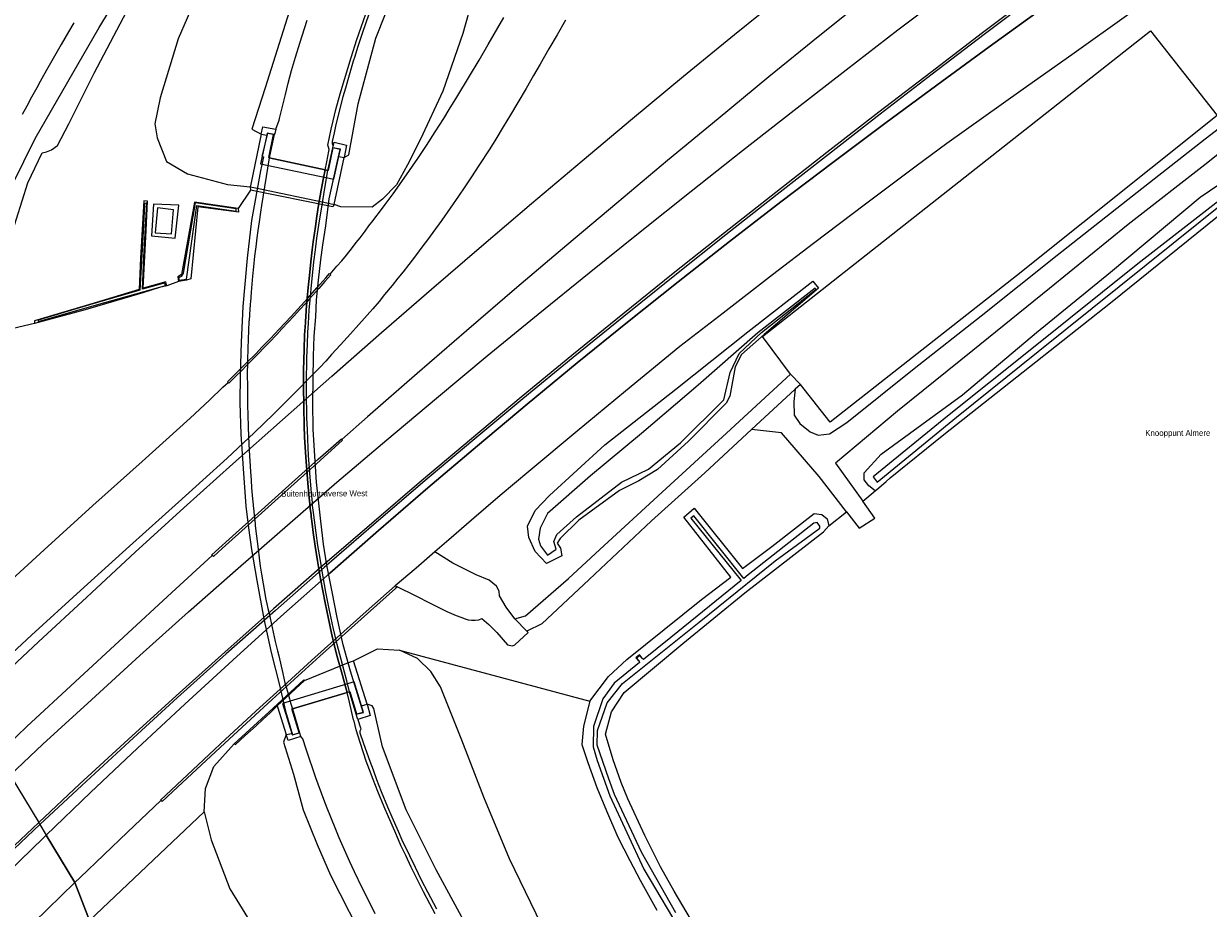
# Model space of a CAD drawing. Header units: metres. Extents: x 138165 to 154469, y 480134 to 494189.
# Tile 923 of 1056: x 148833 to 149085, y 487997 to 488185. Entities that reach past the tile are written whole.
import ezdxf

# ---------------------------------------------------------------- set-up
doc = ezdxf.new("R2010")
doc.units = ezdxf.units.M
doc.header["$LTSCALE"] = 0.001
doc.header["$MEASUREMENT"] = 0
doc.layers.add('TOP-L-topo objecten vlak', color=7, linetype='Continuous', lineweight=0)
doc.layers.add('TOP-T-topo huisnummering naamgeving', color=7, linetype='Continuous', lineweight=0)
doc.styles.add('Style-INTL_ISO', font='INTL_ISO.shx')

msp = doc.modelspace()

# ---------------------------------------------------------------- linework, layer by layer
at = {"layer": 'TOP-L-topo objecten vlak', "flags": 128}
for points in [[(149060.47, 488348.67), (149043.65, 488343.82), (149025.39, 488336.53), (149009.28, 488329.01), (148993.98, 488319.67), (148978.27, 488308.93), (148965.84, 488299.13), (148951.24, 488286.11), (148939.26, 488274.11), (148927.77, 488260.7), (148917.93, 488246.77), (148916.14, 488247.88), (148912.24, 488241.84), (148914.26, 488241.04), (148913.44, 488239.79), (148909.53, 488233.1), (148905.25, 488224.42), (148895.7, 488205.16), (148889.32, 488187.22), (148884.17, 488171.08), (148881.36, 488162.31), (148883.33, 488161.25)], [(148900.96, 488156.29), (148901.98, 488156.85), (148903.95, 488167.68), (148907.72, 488181.62), (148916.07, 488202.74), (148925.83, 488220.88), (148931.15, 488229.47), (148938.4, 488241.67), (148950.88, 488257.8), (148964.23, 488271.78), (148976.26, 488282.56), (148988.13, 488294.01), (149003.9, 488304.29), (149021.88, 488314.29), (149039.64, 488321.31)], [(149104.93, 488261.72), (149101.65, 488259.29), (149090.44, 488250.92), (149079.15, 488242.44), (149068, 488233.99), (149056.92, 488225.48), (149045.88, 488216.92), (149034.81, 488208.32), (149023.87, 488199.66), (149012.94, 488190.93), (149002.09, 488182.21), (148991.27, 488173.41), (148980.49, 488164.53), (148969.73, 488155.61), (148958.95, 488146.61), (148948.31, 488137.65), (148937.67, 488128.62), (148926.96, 488119.44), (148916.5, 488110.37), (148905.95, 488101.16), (148900.49, 488096.37)], [(149110.64, 488216.62), (149102.83, 488211.23), (149101.1, 488210.06), (149089.36, 488201.92), (149078.6, 488194.4), (149067.29, 488186.42), (149056.14, 488178.47), (149044.82, 488170.47), (149029.07, 488159.28), (149022.54, 488154.42), (149011.77, 488146.33), (149000.77, 488137.99), (148992.07, 488131.31), (148981.58, 488123.23), (148972.35, 488116.1), (148960.78, 488106.64), (148950.48, 488098.12), (148940.25, 488089.56), (148934.14, 488084.42), (148928.06, 488079.24), (148923.24, 488075), (148920.27, 488072.49)], [(148996.86, 488107.02), (148996.6, 488104.44), (148996.66, 488101.52), (148997.84, 488099.74), (149000.05, 488097.98), (149001.77, 488097.29), (149004.12, 488097.53), (149007.86, 488099.95), (149022.18, 488111.45), (149036.39, 488122.66), (149052.56, 488135.53), (149068.54, 488148.15), (149084, 488160.28), (149099.86, 488172.41), (149112.19, 488182.72), (149123.82, 488192.2), (149124.78, 488194.74), (149124.39, 488196.87), (149122.89, 488199.99), (149110.64, 488216.62)], [(148796.48, 488080.35), (148797.48, 488082.34), (148803.12, 488094.18), (148808.07, 488104.84), (148813.21, 488115.91), (148818.18, 488126.06), (148823.66, 488137.26), (148828.08, 488145.62), (148835.32, 488160.29), (148842.23, 488172.38), (148848.88, 488183.89), (148855.63, 488194.95), (148863.08, 488206.5)], [(148804.23, 488082.76), (148809.27, 488093.59), (148815.74, 488107.06), (148820.93, 488117.16), (148824.83, 488126.28), (148828.9, 488135.63), (148833.77, 488150.91), (148836.75, 488157.28), (148837.68, 488157.47), (148838.79, 488157.89), (148840.01, 488158.85), (148842.44, 488163.45), (148847.83, 488174.22), (148854.1, 488186.01), (148859.06, 488195.02), (148863.08, 488206.5)], [(148876.56, 488207.36), (148871.41, 488194.76), (148865.66, 488181.5), (148861.88, 488168.98), (148860.72, 488163.43), (148861.2, 488160.44), (148863.22, 488155.46), (148867.68, 488152.78), (148876.19, 488150.54), (148881.03, 488150.03)], [(149141.07, 488201.7), (149134.78, 488196.39), (149119.44, 488183.23), (149102.41, 488169.53), (149084.58, 488155.22), (149067.66, 488142.07), (149050.9, 488128.42), (149034.61, 488115.24), (149018.62, 488102.38), (149005.41, 488091.29), (149011.22, 488083.22)], [(148825.69, 488043.75), (148835.97, 488053.34), (148846.26, 488062.87), (148856.54, 488072.37), (148866.93, 488081.8), (148877.33, 488091.2), (148887.84, 488100.54), (148898.38, 488109.84), (148908.93, 488119.08), (148919.53, 488128.28), (148930.16, 488137.43), (148940.83, 488146.52), (148951.56, 488155.58), (148962.3, 488164.56), (148973.11, 488173.55), (148983.98, 488182.43), (148994.85, 488191.26)], [(148829.96, 488025), (148836.94, 488031.57), (148847.24, 488041.02), (148857.56, 488050.41), (148867.9, 488059.73), (148878.43, 488068.98), (148888.94, 488078.14), (148899.45, 488087.25), (148910.07, 488096.31), (148920.61, 488105.16), (148931.36, 488114.11), (148942.21, 488122.98), (148953.04, 488131.75), (148963.88, 488140.46), (148974.74, 488149.12), (148985.68, 488157.74), (148996.64, 488166.31), (149007.68, 488174.9), (149018.71, 488183.39), (149029.81, 488191.84)], [(149047.82, 488191.24), (149036.7, 488182.8), (149025.69, 488174.38), (149014.63, 488165.89), (149003.62, 488157.36), (148992.71, 488148.83), (148981.82, 488140.26), (148970.94, 488131.6), (148960.2, 488122.97), (148949.37, 488114.19), (148938.62, 488105.34), (148928.02, 488096.5), (148917.39, 488087.55), (148906.84, 488078.53), (148896.4, 488069.47), (148885.99, 488060.36), (148875.61, 488051.17), (148865.27, 488041.87), (148855.07, 488032.58), (148844.82, 488023.14), (148836.05, 488014.93)], [(149048.13, 488190.82), (149037.01, 488182.39), (149025.98, 488173.97), (149014.93, 488165.48), (149003.92, 488156.95), (148993.02, 488148.44), (148982.08, 488139.84), (148971.24, 488131.22), (148960.41, 488122.52), (148949.68, 488113.81), (148938.96, 488104.99), (148928.33, 488096.14), (148917.73, 488087.19), (148907.2, 488078.21), (148896.74, 488069.14), (148886.36, 488060.03), (148875.9, 488050.78), (148865.58, 488041.51), (148855.33, 488032.16), (148845.2, 488022.83), (148836.31, 488014.5)], [(148928.65, 488191.3), (148926.23, 488182.62), (148921.94, 488170.4), (148917.21, 488160.21), (148914.43, 488154.72), (148912.1, 488150.46), (148909.1, 488147.42), (148906.91, 488145.7), (148900.25, 488145.83), (148898.83, 488146.31)], [(148837.66, 488012.27), (148847.08, 488021.36), (148857.04, 488030.76), (148867.11, 488040.11), (148877.32, 488049.46), (148887.55, 488058.72), (148897.93, 488067.94), (148908.26, 488077.02), (148918.75, 488086.05), (148929.33, 488095.03), (148939.89, 488103.87), (148950.54, 488112.65), (148961.21, 488121.31), (148971.95, 488129.87), (148982.91, 488138.42), (148993.83, 488146.85), (149004.84, 488155.2), (149015.9, 488163.49), (149026.97, 488171.68), (149038.11, 488179.81), (149049.31, 488187.88)], [(149049.31, 488187.88), (149038.11, 488179.81), (149026.97, 488171.68), (149015.9, 488163.49), (149004.84, 488155.2), (148993.83, 488146.85), (148982.91, 488138.42), (148971.95, 488129.87), (148961.21, 488121.31), (148950.54, 488112.65), (148939.89, 488103.87), (148929.33, 488095.03), (148918.75, 488086.05), (148908.26, 488077.02), (148897.93, 488067.94), (148887.55, 488058.72), (148877.32, 488049.46), (148867.11, 488040.11), (148857.04, 488030.76), (148847.08, 488021.36), (148837.66, 488012.27), (148843.76, 488002.18)], [(148948.05, 488185.5), (148946.26, 488182.37), (148944.52, 488179.35), (148942.64, 488176.11), (148941.26, 488173.7), (148939.67, 488170.96), (148937.92, 488167.98), (148936.35, 488165.36), (148934.81, 488162.8), (148933.23, 488160.21), (148931.92, 488158.09), (148929.64, 488154.55), (148928.05, 488152.14), (148926.64, 488150.02), (148925.31, 488148.08), (148923.51, 488145.48), (148921.76, 488142.99), (148919.86, 488140.36), (148918.68, 488138.77), (148917.73, 488137.49), (148916.12, 488135.36), (148914.7, 488133.53), (148913.5, 488132.01), (148912.42, 488130.64), (148911.18, 488129.09), (148909.57, 488127.14), (148908.39, 488125.71), (148907.04, 488124.15), (148904.09, 488120.79), (148902.31, 488118.8), (148900.21, 488116.45), (148898.32, 488114.38), (148897.07, 488112.99), (148895.8, 488111.64), (148894.4, 488110.22), (148890.43, 488106.2), (148886.02, 488101.8), (148881.85, 488097.74), (148876.09, 488092.41), (148865.78, 488083.02), (148855.35, 488073.7), (148844.95, 488064.29), (148834.52, 488054.77), (148824.21, 488045.25)], [(148886.49, 488162.28), (148887.15, 488164.19), (148887.25, 488164.6), (148888.48, 488169.65), (148889.09, 488172.06), (148889.82, 488174.78), (148890.64, 488177.63), (148891.54, 488180.61), (148893.11, 488185.48)], [(148896.94, 488153.68), (148897.28, 488155.35), (148897.74, 488157.64), (148897.8, 488158.01), (148897.75, 488158.2), (148897.72, 488158.24), (148897.54, 488158.88), (148898.23, 488162.29), (148898.63, 488164.05), (148899.21, 488166.46), (148900.13, 488169.81), (148901.03, 488172.86), (148902.44, 488177.51), (148903.69, 488181.38), (148904.58, 488184.01), (148905.58, 488186.83)], [(148898.02, 488131.48), (148899.44, 488133.17), (148900.45, 488134.34), (148901.46, 488135.55), (148902.74, 488137.16), (148903.54, 488138.19), (148904.35, 488139.23), (148905.41, 488140.63), (148906.25, 488141.73), (148907.12, 488142.88), (148907.72, 488143.68), (148908.48, 488144.68), (148909.69, 488146.28), (148911.39, 488148.55), (148913.71, 488151.88), (148916.62, 488156.1), (148918.46, 488158.86), (148920.36, 488161.77), (148922.15, 488164.59), (148923.33, 488166.49), (148924.92, 488169.09), (148927.62, 488173.55), (148929.67, 488176.97), (148931.59, 488180.28), (148934.94, 488186.05)], [(148906.18, 488186.5), (148904.95, 488183.03), (148903.83, 488179.66), (148903.23, 488177.72), (148902.92, 488176.74), (148902.02, 488173.75), (148901.23, 488171), (148900.71, 488169.16), (148900.06, 488166.66), (148899.13, 488162.91), (148898.83, 488161.52), (148898.44, 488159.68), (148898.41, 488159.44), (148898.42, 488159.22), (148898.48, 488159.05), (148898.67, 488158.77)], [(148843.53, 488184.89), (148842.39, 488182.96), (148840.83, 488180.31), (148839.12, 488177.34), (148838.02, 488175.37), (148837.09, 488173.73), (148836.37, 488172.43), (148835.62, 488171.07), (148834.53, 488169.08), (148833.51, 488167.2), (148832.54, 488165.42)], [(148995.88, 488110.25), (148989.91, 488118.23), (149072.36, 488183.19), (149086.56, 488165.24), (149043.87, 488131.1), (149004.32, 488100), (148997.99, 488108.07)], [(149013.87, 488085.41), (149012.53, 488086.53), (149011.54, 488087.79), (149011.54, 488089.3), (149015.11, 488093.21), (149032.42, 488105.84), (149048.19, 488119.1), (149063.92, 488131.91), (149082.98, 488147.82), (149099.44, 488159.07), (149118.17, 488174.13), (149128.41, 488181.76), (149130.19, 488182.64)], [(149089.48, 488149.04), (149069.72, 488133.66), (149047.55, 488115.9), (149029.25, 488101.31), (149013.43, 488088.4), (149014.28, 488087.3), (149031.13, 488101.1), (149048.48, 488115.07), (149123.51, 488175.2)], [(148883.33, 488161.25), (148883.7, 488162.79), (148886.49, 488162.28)], [(148885.06, 488156.22), (148884.94, 488156.25), (148885.99, 488161.14), (148884.65, 488161.41), (148883.5, 488156.58), (148883.84, 488156.43), (148883.19, 488153.47), (148881.25, 488142.86), (148880.36, 488134.86), (148879.46, 488124.6), (148879.06, 488117.03), (148878.89, 488110.02), (148878.77, 488104.16), (148878.99, 488097.48), (148879.48, 488090.17), (148880.05, 488082.18), (148880.67, 488077.56), (148881.27, 488073), (148882.39, 488066.37), (148883.92, 488058.24), (148885.48, 488051.1), (148887.26, 488044.15), (148888.54, 488038.64), (148889.98, 488033.62), (148891.41, 488034.03), (148889.89, 488039.08), (148889.97, 488039.1)], [(148883.33, 488161.25), (148881.08, 488150.27), (148881.03, 488150.03)], [(148884.52, 488161.06), (148883.2, 488154.95), (148898.76, 488151.67), (148899.85, 488156.52)], [(148883.33, 488161.25), (148884.52, 488161.06)], [(148886.1, 488161.17), (148884.61, 488161.47), (148884.52, 488161.06)], [(148886.1, 488161.17), (148885.06, 488156.22), (148896.94, 488153.68)], [(148886.49, 488162.28), (148886.24, 488161.37), (148886.1, 488161.17)], [(148901.59, 488042.58), (148902.15, 488042.74), (148902.2, 488042.76), (148903.59, 488038.02), (148903.91, 488038.11), (148905, 488038.39), (148903.54, 488043.21), (148902.3, 488047.12), (148900.77, 488052.7), (148899.49, 488058.49), (148898.44, 488063.94), (148897.33, 488069.65), (148896.6, 488074.07), (148896.04, 488078.99), (148895.5, 488083.44), (148895.11, 488087.28), (148894.64, 488093.97), (148894.41, 488098.54), (148894.31, 488104.23), (148894.41, 488109.14), (148894.48, 488114.09), (148894.63, 488118.29), (148894.97, 488122.43), (148895.1, 488126.06), (148895.53, 488130.19), (148895.99, 488134.54), (148896.43, 488137.71), (148897.05, 488141.77), (148897.78, 488147.51), (148899.58, 488155.52), (148900.11, 488157.98), (148898.6, 488158.31), (148897.59, 488153.54), (148897.54, 488153.55), (148896.94, 488153.68)], [(148896.94, 488153.68), (148897.54, 488153.55), (148897.61, 488153.83), (148898.56, 488158.37)], [(148898.56, 488158.37), (148898.67, 488158.77)], [(148899.85, 488156.52), (148900.17, 488158.02), (148898.56, 488158.37)], [(148898.67, 488158.77), (148898.88, 488159.53), (148901.46, 488158.91), (148900.96, 488156.29)], [(148885.06, 488156.22), (148883.44, 488146.11), (148883.22, 488144.68), (148882.9, 488142.6), (148882.63, 488140.79), (148882.42, 488139.21), (148882.18, 488137.3), (148881.95, 488135.31), (148881.7, 488133.04), (148881.5, 488131.08), (148881.35, 488129.35), (148881.21, 488127.64), (148881.04, 488125.54), (148881.02, 488125.26), (148881.02, 488125.22), (148881, 488124.98), (148880.93, 488124.02), (148880.77, 488121.64), (148880.75, 488121.41), (148880.56, 488117.57), (148880.49, 488115.76), (148880.43, 488113.23), (148880.39, 488109.71), (148880.4, 488108.02), (148880.4, 488106.93), (148880.41, 488105.06), (148880.43, 488103.41), (148880.47, 488101.73), (148880.57, 488098.88), (148880.7, 488095.38), (148880.84, 488092.88), (148881.04, 488089.54), (148881.18, 488087.73), (148881.31, 488086.09), (148881.52, 488083.74), (148881.64, 488082.43), (148881.66, 488082.15), (148881.69, 488081.85), (148881.83, 488080.29), (148882.04, 488078.4), (148882.08, 488078.02), (148882.33, 488075.82), (148882.67, 488073.03), (148882.91, 488071.18), (148883.15, 488069.4), (148883.42, 488067.74), (148883.77, 488065.7), (148884.05, 488064.07), (148884.29, 488062.73), (148884.42, 488062.07), (148884.55, 488061.42), (148884.76, 488060.43), (148885.01, 488059.38), (148885.66, 488056.4), (148886.33, 488053.39), (148886.78, 488051.46), (148887.06, 488050.35), (148887.91, 488046.62), (148888.4, 488044.67), (148888.91, 488042.82), (148889.35, 488041.24), (148889.59, 488040.41), (148889.97, 488039.1)], [(148896.94, 488153.68), (148885.06, 488156.22)], [(148898.83, 488146.31), (148900.96, 488156.29)], [(148899.85, 488156.52), (148900.96, 488156.29)], [(148901.59, 488042.58), (148901.34, 488043.55), (148900.54, 488046.46), (148899.59, 488049.98), (148898.82, 488053), (148898.3, 488055.16), (148897.63, 488058.27), (148896.94, 488061.66), (148895.96, 488066.72), (148895.32, 488070.58), (148894.84, 488073.67), (148894.41, 488076.56), (148894.16, 488078.46), (148893.98, 488080.01), (148893.94, 488080.36), (148893.78, 488081.68), (148893.68, 488082.67), (148893.54, 488083.98), (148893.25, 488087.1), (148892.83, 488092.56), (148892.57, 488096.88), (148892.48, 488099.31), (148892.38, 488103.15), (148892.33, 488107.89), (148892.36, 488111.08), (148892.47, 488115.49), (148892.58, 488118.59), (148892.73, 488121.13), (148892.74, 488121.39), (148892.91, 488123.68), (148892.93, 488123.9), (148893.15, 488126.41), (148893.36, 488128.62), (148893.6, 488131.22), (148893.88, 488134.13), (148894.18, 488136.68), (148894.39, 488138.35), (148894.65, 488140.22), (148894.86, 488141.64), (148895.18, 488143.8), (148895.55, 488146.18), (148896.11, 488149.33), (148896.59, 488151.93), (148896.94, 488153.68)], [(148896.94, 488153.68), (148896.59, 488151.93), (148896.11, 488149.33), (148895.55, 488146.18), (148895.18, 488143.8), (148894.86, 488141.64), (148894.65, 488140.22), (148894.39, 488138.35), (148894.18, 488136.68), (148893.88, 488134.13), (148893.6, 488131.22), (148893.36, 488128.62), (148893.15, 488126.41), (148892.93, 488123.9), (148892.91, 488123.68), (148892.74, 488121.39), (148892.73, 488121.13), (148892.58, 488118.59), (148892.47, 488115.49), (148892.36, 488111.08), (148892.33, 488107.89), (148892.38, 488103.15), (148892.48, 488099.31), (148892.57, 488096.88), (148892.83, 488092.56), (148893.25, 488087.1), (148893.54, 488083.98), (148893.68, 488082.67), (148893.78, 488081.68), (148893.94, 488080.36), (148893.98, 488080.01), (148894.16, 488078.46), (148894.41, 488076.56), (148894.84, 488073.67), (148895.32, 488070.58), (148895.96, 488066.72), (148896.94, 488061.66), (148897.63, 488058.27), (148898.3, 488055.16), (148898.82, 488053), (148899.59, 488049.98), (148900.54, 488046.46), (148901.34, 488043.55), (148901.59, 488042.58), (148902.15, 488042.74), (148901.54, 488045.03), (148901.03, 488046.87), (148900.31, 488049.56), (148899.49, 488052.79), (148898.99, 488054.91), (148898.65, 488056.41), (148897.82, 488060.39), (148897.11, 488063.92), (148896.8, 488065.56), (148896.37, 488067.95), (148895.85, 488071.06), (148895.41, 488073.84), (148895.04, 488076.51), (148894.46, 488080.81), (148894.28, 488082.34), (148894.22, 488082.97), (148894.01, 488085.03), (148893.75, 488088.34), (148893.43, 488092.98), (148893.25, 488096.38), (148893.16, 488098.48), (148893.08, 488100.93), (148893.02, 488103.23), (148893, 488104.19), (148892.97, 488107.14), (148892.99, 488109.66), (148893.03, 488112.38), (148893.07, 488113.78), (148893.17, 488116.57), (148893.28, 488119.16), (148893.37, 488121.03), (148893.57, 488123.87), (148893.8, 488126.73), (148894.02, 488129.15), (148894.22, 488131.22), (148894.54, 488134.13), (148894.86, 488136.68), (148895.19, 488139.17), (148895.73, 488142.85), (148896.27, 488146.18), (148896.83, 488149.33), (148897.54, 488153.55), (148896.94, 488153.68)], [(148881.03, 488150.03), (148881.07, 488149.37)], [(148881.03, 488150.03), (148882.1, 488149.8), (148897.62, 488146.57), (148898.83, 488146.31)], [(148881.07, 488149.37), (148878.48, 488145.44)], [(148898.83, 488146.31), (148898.56, 488145.79), (148881.07, 488149.37)], [(148863.29, 488128.99), (148863.1, 488129.89), (148860.29, 488129.07), (148858.24, 488128.48), (148858.9, 488140.76), (148859.2, 488147.01), (148858.42, 488147.09), (148857.67, 488134.89), (148857.42, 488128.22), (148847.82, 488125.34), (148835.12, 488121.59), (148835.12, 488121.01)], [(148858.4, 488135), (148859.01, 488146.66), (148858.52, 488146.44), (148858.3, 488141.84), (148857.53, 488128.06), (148846.82, 488124.95), (148835.96, 488121.7), (148835.96, 488121.46), (148850.12, 488125.43), (148861.54, 488128.68), (148863.02, 488129.07), (148862.88, 488129.58), (148861.47, 488129.21), (148858.14, 488128.33), (148858.4, 488135)], [(148860.45, 488146.39), (148860.02, 488139.61), (148865.09, 488139.11), (148865.81, 488146.16), (148860.45, 488146.39)], [(148864.28, 488140.05), (148864.73, 488145.15), (148861.32, 488145.55), (148860.82, 488140.25), (148864.28, 488140.05)], [(148878.48, 488145.44), (148869.15, 488146.81), (148866.41, 488131.38), (148865.61, 488130.94), (148865.76, 488129.94)], [(148878.48, 488145.44), (148878.51, 488144.67), (148869.89, 488145.83), (148868.38, 488130.48), (148867.5, 488130.18), (148865.76, 488129.94)], [(148865.9, 488130.23), (148867.48, 488130.41), (148869.69, 488146.06), (148878.05, 488144.86), (148878.04, 488145.35), (148869.3, 488146.62), (148866.75, 488131.7), (148866.3, 488131.02), (148865.79, 488130.7), (148865.9, 488130.23)], [(149013.87, 488085.41), (149014.62, 488086.07), (149016.22, 488087.4), (149017.07, 488088.22), (149028.46, 488097.43), (149046.7, 488111.82), (149063.89, 488125.38), (149088.44, 488145.24)], [(148865.76, 488129.94), (148863.29, 488128.99)], [(148876.3, 488108.45), (148876.16, 488108.61), (148878.53, 488110.94), (148880.11, 488112.49), (148882.24, 488114.64), (148883.5, 488115.94), (148885.29, 488117.79), (148887.17, 488119.79), (148889.68, 488122.49), (148891.81, 488124.8), (148893.25, 488126.4), (148895.19, 488128.59), (148897.05, 488130.7), (148897.87, 488131.65), (148898.02, 488131.48)], [(148898.02, 488131.48), (148898.14, 488131.35), (148896.89, 488129.93), (148895.59, 488128.46), (148894.33, 488127.02), (148893.49, 488126.09), (148892.8, 488125.33), (148891.49, 488123.88), (148890.28, 488122.58), (148889.11, 488121.31), (148887.73, 488119.84), (148886.64, 488118.68), (148885.03, 488116.98), (148883.92, 488115.82), (148882.74, 488114.6), (148881.51, 488113.34), (148880.31, 488112.13), (148879.09, 488110.89), (148878.02, 488109.85), (148876.96, 488108.81), (148876.46, 488108.32), (148876.3, 488108.45)], [(148990.29, 488118.69), (148985.41, 488114.4), (148984.1, 488111.78), (148982.94, 488105.59), (148982.16, 488104.04), (148974.17, 488095.99), (148967.6, 488089.95), (148963.63, 488087.58), (148959.51, 488085.54), (148950.84, 488079.21), (148946.88, 488075.28), (148946.28, 488074.33), (148947, 488073.25), (148947.28, 488071.65), (148944, 488070.01), (148941.58, 488072.54), (148940.21, 488075.54), (148939.96, 488077.93), (148941.58, 488081.28), (148944.61, 488084.48), (148956.42, 488095.22), (148971.46, 488107.05), (148986.79, 488119.22), (149000.58, 488129.99), (149001.78, 488128.49), (148990.29, 488118.69)], [(148863.29, 488128.99), (148861.75, 488128.63), (148858.21, 488127.51), (148845.95, 488123.94), (148835.12, 488121.01)], [(148944.22, 488080.62), (148942.64, 488077.52), (148942.29, 488075.14), (148942.71, 488073.74), (148944.24, 488071.79), (148946.07, 488073.06), (148945.54, 488074.68), (148946.2, 488076.13), (148950.37, 488079.93), (148959.95, 488087.26), (148965.7, 488090.05), (148972.49, 488095.62), (148981.7, 488104.78), (148983.06, 488110.58), (148984.97, 488114.64), (148989.73, 488119.08), (149001.24, 488128.23), (149001.07, 488128.49), (148988.93, 488118.99), (148976.22, 488107.93), (148964.17, 488097.65), (148953.36, 488088.61), (148944.22, 488080.62)], [(148835.12, 488121.01), (148830.6, 488119.97)], [(148937.24, 488058.26), (148939.56, 488058.88), (148948.7, 488066.83), (148955.3, 488072.98), (148968.61, 488085.17), (148982.25, 488097.73), (148995.88, 488110.25)], [(148995.88, 488110.25), (148997.99, 488108.07)], [(148813.93, 488051.5), (148816.39, 488053.81), (148826.81, 488063.4), (148837.19, 488072.91), (148847.58, 488082.32), (148858.03, 488091.69), (148868.21, 488100.9), (148872.36, 488104.72), (148875.22, 488107.44), (148876.3, 488108.45)], [(148997.99, 488108.07), (148996.86, 488107.02)], [(148987.58, 488098.44), (148996.86, 488107.02)], [(148987.58, 488098.44), (148977.64, 488089.29), (148966.33, 488079.03), (148953.06, 488066.6), (148943.03, 488057.16), (148939.81, 488055.63)], [(149007.77, 488080.98), (149001.99, 488088.49), (148993.93, 488097.75), (148987.58, 488098.44)], [(148872.94, 488071.68), (148872.85, 488071.85), (148878.03, 488076.52), (148882.7, 488080.71), (148889.2, 488086.54), (148895.48, 488092.15), (148898.12, 488094.49), (148900.38, 488096.49), (148900.49, 488096.37)], [(148900.49, 488096.37), (148900.66, 488096.19), (148895.88, 488091.9), (148885.5, 488082.58), (148875.03, 488073.18), (148873.17, 488071.51), (148872.94, 488071.68)], [(149011.22, 488083.22), (149013.87, 488085.41)], [(149007.77, 488080.98), (149010.45, 488077.48), (149013.8, 488079.64), (149011.22, 488083.22)], [(148953.22, 488040.76), (148957.16, 488045.98), (148961.08, 488049.57), (148976.91, 488062.37), (148983.2, 488067.1), (148973.16, 488079.83), (148975.37, 488081.76), (148985.63, 488068.94), (148991.87, 488073.64), (149000.88, 488080.62), (149002.53, 488080.38), (149003.69, 488079.46), (149004.04, 488077.98)], [(148971.49, 487995.76), (148964.21, 488008.67), (148958.48, 488020.92), (148957.27, 488024.24), (148954.77, 488031.4), (148954.86, 488034.51), (148956.9, 488040.37), (148960.14, 488044.46), (148976.44, 488057.56), (148992.59, 488070.56), (149002.11, 488077.54), (149002.07, 488077.95), (149001.52, 488078.74), (149000.81, 488078.55), (148986.83, 488067.56), (148985.93, 488066.84), (148975.33, 488080.11), (148974.69, 488079.65), (148985.38, 488066.39), (148970.45, 488054.3), (148964.63, 488049.61), (148964.23, 488049.85)], [(149004.04, 488077.98), (149007.77, 488080.98)], [(148974.61, 487994.5), (148971.1, 488000.37), (148968.25, 488005.5), (148964.9, 488012.17), (148961.27, 488020), (148959.84, 488023.44), (148958.14, 488028.24), (148956.55, 488033.71), (148957.79, 488038.45), (148960.51, 488042.56), (148972.95, 488052.96), (148986.14, 488063.73), (149002.85, 488076.7), (149004.04, 488077.98)], [(148920.27, 488072.49), (148916.32, 488069.04), (148911.81, 488065.25)], [(148937.24, 488058.26), (148937.23, 488058.27), (148935.45, 488060.74), (148934.03, 488063.12), (148933.93, 488064.09), (148933.39, 488065.19), (148931.78, 488066.42), (148929.07, 488067.57), (148924.11, 488070.07), (148920.27, 488072.49)], [(148872.94, 488071.68), (148864.35, 488063.83), (148854.08, 488054.37), (148843.8, 488044.87), (148833.55, 488035.33), (148827.3, 488029.4)], [(148911.81, 488065.25), (148905.69, 488059.82), (148898.89, 488053.73), (148894.07, 488049.41), (148888.05, 488043.94), (148883.08, 488039.37), (148875.77, 488032.63), (148868.8, 488026.15), (148861.96, 488019.73), (148862.02, 488019.62)], [(148912.33, 488065.03), (148911.91, 488064.69), (148905.93, 488059.36), (148895.81, 488050.27), (148885.7, 488041.12), (148875.6, 488031.78), (148865.63, 488022.51), (148862.31, 488019.42), (148862.02, 488019.62)], [(148911.81, 488065.25), (148912.33, 488065.03)], [(148912.33, 488065.03), (148915.92, 488063.27), (148919.58, 488061.45), (148922.81, 488059.82), (148924.77, 488058.93), (148925.75, 488058.56), (148926.71, 488058.23), (148927.33, 488058.05), (148928.05, 488057.96), (148928.85, 488057.96), (148929.61, 488058.06), (148930.26, 488058.29), (148931.74, 488057.06), (148933.41, 488055.36), (148935.72, 488052.74), (148936.75, 488052.53), (148937.27, 488052.68), (148940.12, 488055.32), (148939.81, 488055.63)], [(148939.81, 488055.63), (148937.24, 488058.26)], [(148902.99, 488049.34), (148908.05, 488051.87), (148912.74, 488051.59)], [(148892.57, 488045.12), (148901.91, 488048.94), (148902.99, 488049.34)], [(148905.85, 488040.07), (148902.99, 488049.34)], [(148942.9, 487993.23), (148936.14, 488007.2), (148930.66, 488020.36), (148926, 488032.44), (148921.43, 488043.81), (148919.39, 488047.06), (148916.57, 488049.78), (148912.74, 488051.59)], [(148912.74, 488051.59), (148953.22, 488040.76)], [(148963.6, 488049.35), (148963.79, 488048.93), (148958.38, 488044.58), (148955.96, 488041.25), (148953.95, 488035.39), (148953.88, 488031.01), (148954.73, 488028.1), (148957.45, 488020.64), (148964.71, 488005.05), (148973.23, 487990.6), (148981.58, 487978.9), (148988.28, 487970.12), (148995.57, 487961.98), (149003.24, 487954.59), (149011.05, 487947.3), (149021.12, 487939.53), (149031.59, 487932.49), (149041.97, 487925.95), (149052.36, 487920.78), (149063.62, 487915.67), (149074.24, 487911.45), (149089.29, 487907.72)], [(148964.23, 488049.85), (148964.31, 488049.91), (148963.89, 488050.45), (148963.79, 488050.58), (148963, 488049.96), (148963.1, 488049.83), (148963.52, 488049.29), (148963.6, 488049.35)], [(148963.6, 488049.35), (148963.14, 488049.95), (148963.77, 488050.44), (148964.23, 488049.85)], [(148877.57, 488031.69), (148885.88, 488039.28), (148892.43, 488045.26), (148892.57, 488045.12)], [(148892.57, 488045.12), (148887.73, 488040.68), (148886.74, 488039.73)], [(148904.65, 488039.75), (148903.14, 488044.82), (148887.88, 488040.21), (148889.85, 488033.87)], [(148889.97, 488039.1), (148901.59, 488042.58)], [(148901.59, 488042.58), (148889.97, 488039.1), (148890.64, 488036.88), (148891.5, 488034.01)], [(148903.55, 488037.97), (148902.15, 488042.74), (148901.59, 488042.58)], [(148920.34, 487995.54), (148919.17, 487997.69), (148917.83, 488000.24), (148916.56, 488002.74), (148915.23, 488005.43), (148914.06, 488007.91), (148913.05, 488010.08), (148912.52, 488011.27), (148911.73, 488013.1), (148910.39, 488016.18), (148909.51, 488018.26), (148908.15, 488021.55), (148907.13, 488024.12), (148906.36, 488026.12), (148905.67, 488028), (148905.06, 488029.78), (148904.36, 488031.93), (148903.55, 488034.68), (148903.08, 488036.5), (148903, 488036.79), (148902.15, 488040.5), (148901.59, 488042.58)], [(148877.57, 488031.69), (148877.74, 488031.57), (148877.87, 488031.53), (148879.88, 488033.38), (148882.27, 488035.49), (148883.73, 488036.91), (148885.23, 488038.27), (148886.74, 488039.73)], [(148886.74, 488039.73), (148886.82, 488039.55), (148888.68, 488033.65)], [(148903.55, 488037.97), (148905.07, 488038.35), (148904.65, 488039.75)], [(148905.85, 488040.07), (148906.49, 488037.72), (148903.89, 488036.84)], [(148904.65, 488039.75), (148905.85, 488040.07)], [(148927.79, 487991.59), (148920.52, 488004.9), (148914.13, 488017.62), (148909.12, 488031.02), (148907.26, 488039.2), (148906.95, 488039.73), (148905.85, 488040.07)], [(148953.22, 488040.76), (148951.87, 488035.4), (148951.49, 488031.55), (148952.76, 488027.68), (148954.67, 488022.4), (148956.77, 488017.4), (148959.16, 488011.86), (148961.69, 488006.91), (148963.88, 488002.69), (148967.44, 487996.29)], [(148903.89, 488036.84), (148903.55, 488037.97)], [(148903.89, 488036.84), (148904.42, 488035.08), (148904.52, 488034.76), (148904.38, 488034.54), (148904.3, 488034.33), (148904.28, 488034.22), (148904.3, 488033.98), (148905.02, 488031.93), (148905.78, 488029.78), (148906.43, 488028), (148907.12, 488026.12), (148907.88, 488024.12), (148908.88, 488021.55), (148910.21, 488018.26), (148911.09, 488016.18), (148912.44, 488013.1), (148913.27, 488011.27), (148914.84, 488007.91), (148916.04, 488005.43), (148917.38, 488002.74), (148918.67, 488000.24), (148920.58, 487996.62)], [(148871.21, 488017.24), (148871.53, 488022.18), (148873.28, 488026.83), (148877.57, 488031.69)], [(148888.68, 488033.65), (148888.09, 488032.02), (148890.22, 488025.21), (148892.28, 488017.67), (148895.25, 488010.31), (148898.05, 488003.76), (148905.93, 487988.35)], [(148888.68, 488033.65), (148889.85, 488033.87)], [(148891.75, 488033.23), (148889.08, 488032.41), (148888.68, 488033.65)], [(148889.85, 488033.87), (148889.94, 488033.56), (148891.5, 488034.01)], [(148891.5, 488034.01), (148891.7, 488033.33), (148891.75, 488033.23)], [(148907.6, 487995.55), (148905.78, 487999.15), (148904.82, 488001.1), (148903.19, 488004.48), (148902.2, 488006.57), (148899.93, 488011.68), (148899.05, 488013.82), (148897.35, 488018.02), (148896.65, 488019.82), (148894.99, 488024.46), (148892.93, 488030.56), (148892.18, 488032.75), (148891.81, 488033.15), (148891.75, 488033.23)], [(148829.96, 488025), (148836.05, 488014.93)], [(148862.02, 488019.62), (148854.92, 488012.89), (148844.88, 488003.26), (148843.76, 488002.18)], [(148846.81, 487994.13), (148871.21, 488017.24)], [(148871.21, 488017.24), (148872.73, 488011.29), (148876.65, 488000.84), (148886.6, 487984.8), (148896.71, 487970.76), (148909.5, 487953.75), (148920.12, 487941.07), (148925.46, 487934.98), (148933.72, 487926.42), (148942.77, 487917.3), (148951.69, 487909.49), (148961.06, 487901.98), (148970.96, 487895.3), (148981, 487889.03), (148991.27, 487883.32), (149002.46, 487877.35), (149013.02, 487872.56), (149023.11, 487868.02)], [(148836.05, 488014.93), (148834.73, 488013.71), (148824.56, 488004.08), (148814.62, 487994.59), (148809.68, 487989.81), (148804.67, 487984.93), (148794.75, 487975.18), (148784.85, 487965.39), (148775.06, 487955.57), (148765.33, 487945.7), (148755.6, 487935.73), (148745.96, 487925.74), (148738.75, 487918.21), (148735.93, 487915.27), (148736.07, 487915.13)], [(148836.31, 488014.5), (148835.03, 488013.31), (148824.97, 488003.81), (148814.93, 487994.23), (148810.53, 487989.99), (148804.93, 487984.54), (148795.07, 487974.86), (148785.15, 487965.04), (148775.4, 487955.23), (148765.68, 487945.36), (148755.97, 487935.45), (148746.32, 487925.42), (148739.28, 487918.05), (148736.3, 487914.9), (148736.07, 487915.13)], [(148836.31, 488014.5), (148836.05, 488014.93)], [(148836.31, 488014.5), (148837.66, 488012.27)], [(148677.34, 487846.01), (148682.64, 487851.95), (148692, 487862.35), (148701.27, 487872.56), (148710.67, 487882.83), (148720.08, 487893.01), (148729.47, 487903.09), (148739.08, 487913.19), (148748.69, 487923.29), (148758.26, 487933.29), (148767.9, 487943.21), (148777.68, 487953.17), (148787.46, 487962.96), (148797.33, 487972.84), (148807.27, 487982.69), (148817.32, 487992.57), (148827.07, 488002.04), (148837, 488011.63), (148837.66, 488012.27)], [(148843.76, 488002.18), (148837.66, 488012.27)], [(148843.76, 488002.18), (148834.98, 487993.7), (148825.08, 487984.08), (148815.14, 487974.31), (148805.3, 487964.52), (148795.54, 487954.71), (148785.83, 487944.85), (148776.18, 487935), (148766.55, 487925.11), (148757.01, 487915.11), (148747.51, 487905.14), (148737.89, 487895), (148728.48, 487884.9), (148718.81, 487874.45), (148709.75, 487864.64), (148700.49, 487854.43), (148691.23, 487844.16), (148682.01, 487833.84), (148672.82, 487823.48), (148663.76, 487813.16), (148654.72, 487802.73)], [(148846.81, 487994.13), (148843.76, 488002.18)], [(148843.76, 488002.18), (148846.81, 487994.13)]]:
    msp.add_lwpolyline(points, dxfattribs=at)

# ---------------------------------------------------------------- texts
at = {"layer": 'TOP-T-topo huisnummering naamgeving', "style": 'Style-INTL_ISO'}
msp.add_text('Knooppunt Almere', height=1.25, dxfattribs=at).set_placement((149071.27, 488097.11))
msp.add_text('Buitenhouttraverse West', height=1.25, rotation=0.3, dxfattribs=at).set_placement((148887.61, 488084.2))

doc.saveas('drawing.dxf')
